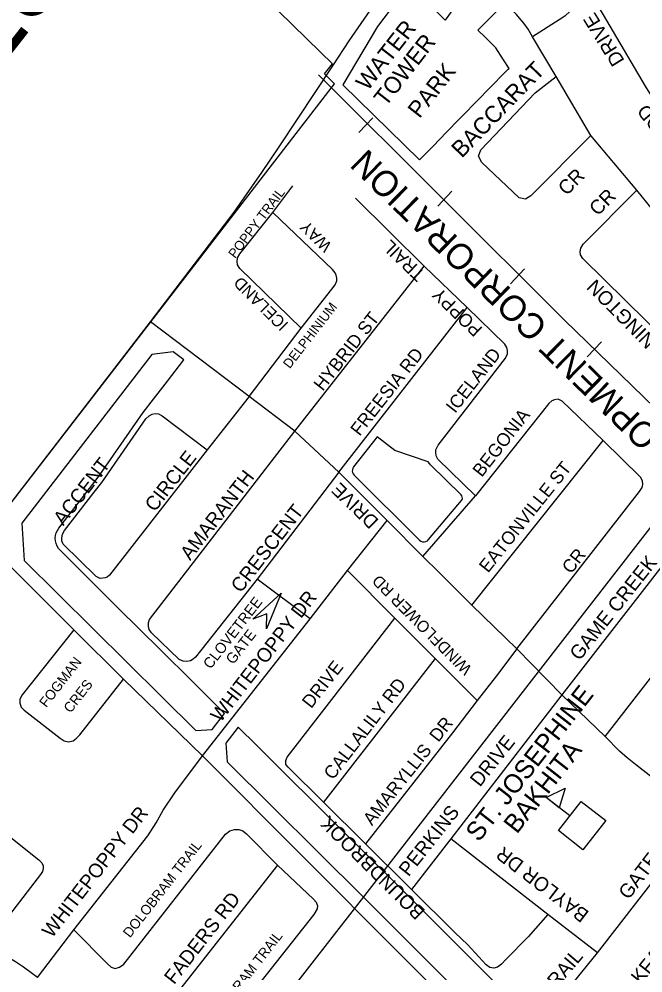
# Model space of a CAD drawing. Extents: x 586326 to 623965, y 4819854 to 4857850.
# Drawn here: x 593849 to 594598, y 4841346 to 4842493 of the extents above; entities that cross this region are included whole.
import ezdxf

# ---------------------------------------------------------------- set-up
doc = ezdxf.new("R2010")
doc.units = 0
for name, color, linetype in [('Lots_Concessions', 7, 'Continuous'), ('Major Rds and Hwys', 7, 'Continuous'), ('Minor Rd Lbls', 7, 'Continuous'), ('Minor Rds', 7, 'Continuous'), ('Municipal Bdry', 7, 'Continuous'), ('Park Lbls', 7, 'Continuous'), ('Park Outlines', 7, 'Continuous'), ('Proposed Minor Rds', 7, 'Continuous'), ('Proposed Rd Lbls', 7, 'Continuous'), ('Proposed Secondary Rds', 7, 'Continuous'), ('Railways_lbls', 7, 'Continuous'), ('School Syms_Lbls', 7, 'Continuous')]:
    doc.layers.add(name, color=color, linetype=linetype)

msp = doc.modelspace()

# ---------------------------------------------------------------- linework, layer by layer
at = {"layer": 'Lots_Concessions'}
for p, q in [((594472.6, 4841708.2), (594666.6, 4841958.3)), ((594251.7, 4841423.1), (594472.6, 4841708.2)), ((594032.9, 4841143.1), (594251.7, 4841423.1))]:
    msp.add_line(p, q, dxfattribs=at)
at = {"layer": 'Major Rds and Hwys'}
for points in [[(594006.5, 4842128.8), (594107, 4842260.5), (594140.3, 4842308.3), (594161.1, 4842338.9), (594226.5, 4842437.4), (594245.4, 4842466.5), (594281.3, 4842519), (594341.1, 4842602.5)], [(593805.3, 4841867.3), (594006.5, 4842128.8)], [(593914.5, 4841758.7), (593805.3, 4841867.3)], [(593974.2, 4841699.3), (593914.5, 4841758.7)], [(594068.9, 4841607.2), (593974.2, 4841699.3)], [(594428.3, 4841246.6), (594068.9, 4841607.2)]]:
    msp.add_lwpolyline(points, dxfattribs=at)
at = {"layer": 'Minor Rd Lbls'}
for p, q in [((594129.5, 4841771.3), (594163.4, 4841802.4)), ((594163.4, 4841802.4), (594145.9, 4841759.8)), ((594146.2, 4841777.9), (594129.5, 4841771.3)), ((594145.9, 4841759.8), (594146.2, 4841777.9)), ((594146.2, 4841777.9), (594146.2, 4841777.9))]:
    msp.add_line(p, q, dxfattribs=at)
msp.add_lwpolyline([(594146.2, 4841777.9), (594129.5, 4841771.3), (594163.4, 4841802.4), (594145.9, 4841759.8)], close=True, dxfattribs=at)
at = {"layer": 'Minor Rds'}
for points in [[(594465.6, 4842471), (594460.3, 4842480.4), (594455, 4842487.4), (594449.7, 4842493.6), (594446.1, 4842497.9), (594415.4, 4842528.5)], [(594717, 4842281.1), (594707, 4842288.6), (594698.2, 4842296), (594691, 4842303), (594682.9, 4842311.4), (594606.5, 4842403.6), (594601, 4842411.9), (594541.7, 4842513.1), (594541.2, 4842515), (594540.4, 4842516.4), (594539, 4842518.6), (594537.7, 4842519.4), (594534.6, 4842521.1), (594531.7, 4842521.4), (594528.7, 4842520.8), (594526.7, 4842519.9), (594524.4, 4842517.8), (594523, 4842516), (594510.8, 4842502), (594504.1, 4842495.8), (594497.5, 4842491.5), (594465.6, 4842471)], [(594493.8, 4842423.4), (594465.6, 4842471)], [(594535.5, 4842352.6), (594463.3, 4842280), (594456.9, 4842275.9), (594449.3, 4842277.6), (594404.5, 4842320.1), (594400.4, 4842327.7), (594403.3, 4842335.3), (594468.5, 4842404), (594493.8, 4842423.4)], [(594535.5, 4842352.6), (594493.8, 4842423.4)], [(594590.8, 4842286.7), (594535.5, 4842352.6)], [(594153.6, 4842260.1), (594177.6, 4842292)], [(594731.4, 4842160.5), (594669.9, 4842079.5), (594660.6, 4842077.6), (594653.2, 4842079.5), (594526, 4842204.7), (594523, 4842209.1), (594522.6, 4842212.8), (594523.6, 4842217.1), (594526.3, 4842222.1), (594590.8, 4842286.7)], [(594664.3, 4842212.2), (594628.5, 4842240.6), (594590.8, 4842286.7)], [(594335.2, 4842195.4), (594252.7, 4842277.3)], [(594187.6, 4842121.2), (594114.1, 4842192.8), (594111.3, 4842197.2), (594110.7, 4842201.2), (594111.1, 4842205.4), (594113.8, 4842210.5), (594153.6, 4842260.1)], [(594187.6, 4842121.2), (594224.4, 4842167.9), (594228.4, 4842173.3), (594230.5, 4842178), (594230.6, 4842181.3), (594229.8, 4842184.6), (594228.4, 4842187.6), (594225.2, 4842191.6), (594153.6, 4842260.1)], [(594180, 4841997.1), (594335.2, 4842195.4)], [(594387, 4842145.8), (594335.2, 4842195.4)], [(594232.8, 4841948.2), (594387, 4842145.8)], [(594397, 4841919.5), (594351.9, 4841963.8), (594349.8, 4841967.7), (594349.3, 4841971.5), (594349.5, 4841974.8), (594352.1, 4841980.4), (594433.1, 4842085.1), (594435.6, 4842090.2), (594435.4, 4842094.2), (594434.5, 4842097.8), (594432.1, 4842101.9), (594387, 4842145.8)], [(594125, 4842039), (594006.5, 4842128.8)], [(594125, 4842039), (594187.6, 4842121.2)], [(594125, 4842039), (594074.8, 4841974.8)], [(594180, 4841997.1), (594125, 4842039)], [(594550.3, 4841985.9), (594501.1, 4842033.3), (594496.3, 4842035.9), (594491.8, 4842035.1), (594488.5, 4842033.6), (594485, 4842030.6), (594397, 4841919.5)], [(593941.4, 4841822.6), (593901.8, 4841861.6), (593900.1, 4841865.3), (593900, 4841868.9), (593901, 4841873.3), (593903.2, 4841878.1), (593939, 4841924), (593948, 4841935.7), (594001, 4842011.9), (594005, 4842015.7), (594008.6, 4842017.8), (594012.3, 4842018.7), (594016.2, 4842018), (594020.5, 4842015.6), (594074.8, 4841974.8)], [(594134.6, 4841819.6), (594060.7, 4841725.8), (594057.7, 4841723.2), (594054.8, 4841721.4), (594050.3, 4841720.4), (594045.7, 4841720.8), (594041.2, 4841722.9), (594007.9, 4841755.1), (594004.9, 4841758.8), (594004.2, 4841762.7), (594004.3, 4841766.9), (594005.6, 4841770.9), (594180, 4841997.1)], [(594232.8, 4841948.2), (594180, 4841997.1)], [(594392.7, 4841788.3), (594550.3, 4841985.9)], [(594446.8, 4841735.5), (594593.9, 4841924.6), (594597.2, 4841929.5), (594598, 4841933.1), (594597.5, 4841937.6), (594595.1, 4841942), (594550.3, 4841985.9)], [(594074.8, 4841974.8), (593957.4, 4841824.1), (593954.6, 4841821.9), (593952.2, 4841821), (593949.2, 4841820.6), (593946.1, 4841820.4), (593941.4, 4841822.6)], [(594232.8, 4841948.2), (594134.6, 4841819.6)], [(594290.9, 4841889.8), (594232.8, 4841948.2)], [(594333.8, 4841846.8), (594397, 4841919.5)], [(594243.4, 4841829.9), (594290.9, 4841889.8)], [(594333.8, 4841846.8), (594290.9, 4841889.8)], [(594552.7, 4841630.2), (594699.1, 4841819.2), (594700.2, 4841822.3), (594700.3, 4841824.7), (594699.9, 4841827.2), (594698.1, 4841831.3), (594664.7, 4841863.8), (594660.8, 4841866.7), (594656.7, 4841868.7), (594653, 4841869.2), (594649.8, 4841868.7), (594646.1, 4841866.5), (594643.3, 4841864), (594500.6, 4841680.6)], [(594392.7, 4841788.3), (594353.2, 4841827.5), (594333.8, 4841846.8)], [(594198.5, 4841771.8), (594243.4, 4841829.9)], [(594299.9, 4841772.6), (594243.4, 4841829.9)], [(594198.5, 4841771.8), (594134.6, 4841819.6)], [(594446.8, 4841735.5), (594392.7, 4841788.3)], [(594068.9, 4841607.2), (594198.5, 4841771.8)], [(594214.3, 4841551.4), (594171.8, 4841593.5), (594169.2, 4841596.7), (594169.2, 4841601.4), (594170.6, 4841605.6), (594299.9, 4841772.6)], [(594348.5, 4841724), (594299.9, 4841772.6)], [(594446.8, 4841735.5), (594422.3, 4841703.4), (594399, 4841673.7)], [(594500.6, 4841680.6), (594446.8, 4841735.5)], [(594348.5, 4841724), (594214.3, 4841551.4)], [(594399, 4841673.7), (594348.5, 4841724)], [(594399, 4841673.7), (594369.2, 4841634.8), (594264.9, 4841501.2)], [(594500.6, 4841680.6), (594367.4, 4841507.4)], [(594552.7, 4841630.2), (594500.6, 4841680.6)], [(594611.3, 4841579.4), (594589.3, 4841596.6), (594579.1, 4841604.7), (594569.8, 4841612.7), (594552.7, 4841630.2)], [(594264.9, 4841501.2), (594214.3, 4841551.4)], [(594543.4, 4841370.2), (594670, 4841533.4)], [(594320, 4841446.5), (594264.9, 4841501.2)], [(594367.4, 4841507.4), (594320, 4841446.5)], [(594483.8, 4841416.5), (594367.4, 4841507.4)], [(594483.8, 4841416.5), (594460.4, 4841389.7), (594433.4, 4841362.4), (594428.3, 4841356.9), (594423.4, 4841353.2), (594419.1, 4841351.9), (594414.3, 4841352.9), (594409.9, 4841356), (594387.8, 4841379.8), (594372.3, 4841394.6), (594320, 4841446.5)], [(594543.4, 4841370.2), (594483.8, 4841416.5)], [(594428.3, 4841246.6), (594464.5, 4841282), (594484, 4841302), (594498.1, 4841316.3), (594507.3, 4841325.8), (594543.4, 4841370.2)]]:
    msp.add_lwpolyline(points, dxfattribs=at)
at = {"layer": 'Municipal Bdry'}
for p, q in [((594013.1, 4842646.3), (594210.7, 4842452.9)), ((594210.7, 4842452.9), (594225.1, 4842438.8))]:
    msp.add_line(p, q, dxfattribs=at)
msp.add_lwpolyline([(593798.4, 4841858.5), (594227.7, 4842414.8), (594215.7, 4842426.6), (594225.1, 4842438.8)], dxfattribs=at)
at = {"layer": 'Park Outlines'}
for points in [[(594391.3, 4842535), (594360.5, 4842491.3), (594317.5, 4842534), (594279.1, 4842483.7), (594237.6, 4842413.6), (594329.9, 4842323.5), (594346, 4842339.9), (594362.1, 4842356.5), (594377.5, 4842372.2), (594385.9, 4842380.8), (594394.3, 4842389.4), (594402.6, 4842398), (594411, 4842406.6), (594419.4, 4842415.2), (594427.8, 4842423.7), (594436.2, 4842432.3), (594437.3, 4842433.3), (594430.8, 4842443.4), (594424.2, 4842453.6), (594421.5, 4842457.8), (594417, 4842462.3), (594408.4, 4842470.8), (594399.9, 4842479.2), (594423.5, 4842503)], [(594033.9, 4842092.8), (594008.2, 4842089.4), (593852, 4841886.8), (593855, 4841841.9), (594060.9, 4841637.4), (594080.7, 4841638.7), (594095.6, 4841657.9), (594072.6, 4841680.7), (594053.3, 4841699.9), (593990.4, 4841762.4), (593971.1, 4841781.5), (593951.8, 4841800.7), (593898.4, 4841853.8), (593896.2, 4841856.3), (593894.5, 4841859.1), (593893.3, 4841862.1), (593892.6, 4841865.3), (593892.3, 4841868.6), (593892.6, 4841871.9), (593893.5, 4841875.1), (593894.8, 4841878.1), (593896.6, 4841880.8), (593940, 4841937.1), (593945.7, 4841944.9), (593997.9, 4842019.8), (594010.3, 4842035.9), (594026.9, 4842057.4), (594046.6, 4842083.1)], [(594278.7, 4841990.6), (594250.6, 4841954.3), (594249.6, 4841952.8), (594249.1, 4841951), (594249, 4841949.2), (594249.3, 4841947.5), (594250.1, 4841945.8), (594251.2, 4841944.4), (594329.7, 4841866.4), (594331.3, 4841865.2), (594333.2, 4841864.4), (594335.3, 4841864.3), (594337.3, 4841864.6), (594339.2, 4841865.5), (594340.7, 4841866.9), (594380.1, 4841913.8), (594380.8, 4841915.1), (594381.2, 4841916.5), (594381.1, 4841918), (594380.6, 4841919.4), (594379.8, 4841920.6), (594343.1, 4841957), (594341.6, 4841958.6), (594340.3, 4841960.5), (594300.1, 4841974.1)], [(594286.6, 4841468.2), (594153.6, 4841600.3), (594134.4, 4841619.4), (594112.1, 4841641.6), (594097.2, 4841622.4), (594098.6, 4841599.9), (594262.5, 4841437.2), (594422.8, 4841277.1), (594444, 4841277.1), (594461, 4841294.1), (594440.5, 4841314.6), (594420, 4841335.1), (594308, 4841446.9), (594286.8, 4841468)]]:
    msp.add_lwpolyline(points, close=True, dxfattribs=at)
at = {"layer": 'Proposed Minor Rds'}
for points in [[(593914.5, 4841758.7), (593852.5, 4841680.4), (593849.8, 4841675.1), (593849.6, 4841670.2), (593851.1, 4841665.7), (593855, 4841662), (593898, 4841628.2), (593902.9, 4841625), (593908.2, 4841624), (593913.6, 4841625.1), (593917.9, 4841628.3), (593921.6, 4841632.5), (593974.2, 4841699.3)], [(593914.7, 4841397.9), (594003.5, 4841510.8), (594013.4, 4841526.6), (594022, 4841541.8), (594036, 4841562.8), (594068.9, 4841607.2)], [(593826.7, 4841518.5), (593872.6, 4841482.1), (593876, 4841478.4), (593877.8, 4841475), (593877.6, 4841471.6), (593876.8, 4841468.1), (593874.6, 4841464.4), (593807.6, 4841378.1)], [(593914.7, 4841397.9), (593954.4, 4841357.7), (593959.3, 4841353.1), (593964.3, 4841351.4), (593969.4, 4841353.1), (593974.6, 4841356.9), (594096.7, 4841512.8), (594101.9, 4841517), (594107.5, 4841518.6), (594112.7, 4841518.7), (594117.5, 4841516.8), (594122.1, 4841513.5), (594159.2, 4841475.7)], [(594159.2, 4841475.7), (594019.6, 4841297.8), (594016.6, 4841293.2), (594015, 4841288.7), (594015.3, 4841284.2), (594017.5, 4841280.2), (594020.8, 4841276.5), (594061, 4841236.8)], [(594159.2, 4841475.7), (594202.4, 4841434.8), (594205.7, 4841431.2), (594207.3, 4841426.9), (594206.8, 4841423.1), (594202.8, 4841416.4), (594061, 4841236.8)], [(593871, 4841340.7), (593914.7, 4841397.9)]]:
    msp.add_lwpolyline(points, dxfattribs=at)
at = {"layer": 'Proposed Secondary Rds'}
msp.add_lwpolyline([(593871, 4841340.7), (593863.4, 4841346.5), (593853.9, 4841353), (593844.3, 4841359.4), (593831.6, 4841367.2), (593823.3, 4841371.3)], dxfattribs=at)
at = {"layer": 'Railways_lbls'}
for p, q in [((594273.7, 4842374), (594256.7, 4842356)), ((594368.7, 4842285.5), (594351.7, 4842267.5)), ((594455.9, 4842192.2), (594438.9, 4842174.2)), ((594548.3, 4842104.6), (594531.3, 4842086.6))]:
    msp.add_line(p, q, dxfattribs=at)
msp.add_lwpolyline([(596407.4, 4840270.3), (596407.4, 4840271.3), (596218.1, 4840457.4), (596103.5, 4840569.8), (596003.4, 4840670.3), (595969.4, 4840702.3), (595693.4, 4840969.3), (595693.4, 4840970.3), (595341, 4841310.9), (595337.3, 4841314.3), (595115.4, 4841532.6), (595087.4, 4841560.4), (594920.8, 4841724.7), (594904.8, 4841740.8), (594761.2, 4841880.8), (594503.9, 4842130.5), (594208.3, 4842425.5)], dxfattribs=at)
at = {"layer": 'School Syms_Lbls'}
msp.add_line((594510.1, 4841534.9), (594481.7, 4841557.1), dxfattribs=at)
for points in [[(594481.7, 4841557.1), (594504.5, 4841568.1), (594497.6, 4841544.6)], [(594496.5, 4841517.4), (594523.8, 4841552.3), (594553.4, 4841529.2), (594526.1, 4841494.3)]]:
    msp.add_lwpolyline(points, close=True, dxfattribs=at)

# ---------------------------------------------------------------- texts
at = {"layer": 'Lots_Concessions'}
msp.add_text('LT 18', height=100, rotation=52, dxfattribs=at).set_placement((593699.2, 4842270.8))
at = {"layer": 'Minor Rd Lbls'}
for s, height, rotation, p in [('DRIVE', 17, 121.7897, (594576.5, 4842442.6)), ('BACCARAT', 20, 46.031, (594380.5, 4842324.6)), ('CREEKWOOD', 17, 130.2426, (594700.6, 4842276.2)), ('CR', 17, 45.0048, (594506.4, 4842279.5)), ('POPPY TRAIL', 11.436, 52.9286, (594108.3, 4842204.1)), ('CR', 17, 45.0048, (594543.8, 4842255.1)), ('WAY', 14.12, 135.082, (594225.4, 4842221)), ('POPPY    TRAIL', 15.687, 136.0243, (594406.5, 4842120.8)), ('ICELAND', 14.12, 135.082, (594173.1, 4842126.4)), ('BANINGTON', 17, 134.6518, (594636.4, 4842085.1)), ('DELPHINIUM', 11.44, 52.3262, (594173.9, 4842071.7)), ('HYBRID ST', 15.69, 51.9229, (594213.6, 4842044.5)), ('FREESIA RD', 15.69, 51.9229, (594257.8, 4841990.5)), ('ICELAND', 15.69, 51.9229, (594372.5, 4842017.9)), ('BEGONIA', 15.69, 51.9229, (594404.5, 4841941.1)), ('CIRCLE', 17, 52.2561, (594011.8, 4841899.3)), ('ACCENT', 17, 52.2561, (593901.9, 4841882.9)), ('EATONVILLE ST', 15.687, 51.358, (594412.1, 4841826.1)), ('AMARANTH  ', 17, 52.2561, (594054.2, 4841841.1)), ('DRIVE', 16.32, 135.673, (594281.7, 4841890.2)), ('CRESCENT', 17, 52.2561, (594115.1, 4841801.9)), ('CR', 15.69, 51.9229, (594511.8, 4841824.8)), ('GAME CREEK', 17, 51.5413, (594521.9, 4841720.5)), ('WINDFLOWER RD', 13.77, 134.7728, (594393.7, 4841712.5)), ('CLOVETREE', 12.7, 52.2561, (594078.8, 4841710.5)), ('WHITEPOPPY DR', 17, 52.2909, (594090.8, 4841646.4)), ('GATE', 12.7, 52.2561, (594106, 4841716.1)), ('DRIVE', 15.69, 51.9229, (594199.6, 4841663.1)), ('CALLALILY RD', 15.687, 52.5016, (594225.8, 4841577.3)), ('AMARYLLIS  DR', 15.53, 51.5413, (594272.7, 4841522.3)), ('PERKINS      DRIVE', 17, 51.5413, (594316.6, 4841461)), ('BOUNDBROOK', 17, 135.21, (594337.7, 4841420.7)), ('BAYLOR DR', 17, 142.529, (594534.5, 4841419.1)), ('GATE', 17, 52.5096, (594580.8, 4841433.3)), ('CHALKFARM', 17, 51.5413, (594557.9, 4841284.2)), ('RAIL', 17, 49.5774, (594494.4, 4841327.2))]:
    msp.add_text(s, height=height, rotation=rotation, dxfattribs=at).set_placement(p)
at = {"layer": 'Park Lbls'}
for s, p in [('WATER', (594267.4, 4842405.2)), ('TOWER', (594289.1, 4842386.3)), ('PARK', (594329.7, 4842372.2))]:
    msp.add_text(s, height=19.99, rotation=52, dxfattribs=at).set_placement(p)
at = {"layer": 'Proposed Rd Lbls'}
for s, height, rotation, p in [('FOGMAN', 12, 52.1331, (593881.5, 4841664.3)), ('CRES', 12, 52.1331, (593910.7, 4841657.7)), ('WHITEPOPPY DR', 17, 52.2909, (593888.3, 4841387.2)), ('DOLOBRAM TRAIL', 12, 52.1331, (593982, 4841387.6)), ('FADERS RD', 17, 52.1331, (594035, 4841331.4)), ('DOLOBRAM TRAIL', 12, 52.1331, (594079, 4841278.7))]:
    msp.add_text(s, height=height, rotation=rotation, dxfattribs=at).set_placement(p)
at = {"layer": 'Railways_lbls'}
msp.add_text('ORANGEVILLE RAILWAY DEVELOPMENT CORPORATION', height=30.758, rotation=135.7315, dxfattribs=at).set_placement((595073, 4841551.5))
at = {"layer": 'School Syms_Lbls'}
for s, p in [('ST. JOSEPHINE ', (594401, 4841502.6)), ('BAKHITA', (594446.7, 4841512.3))]:
    msp.add_text(s, height=22.5, rotation=52, dxfattribs=at).set_placement(p)

doc.saveas('drawing.dxf')
